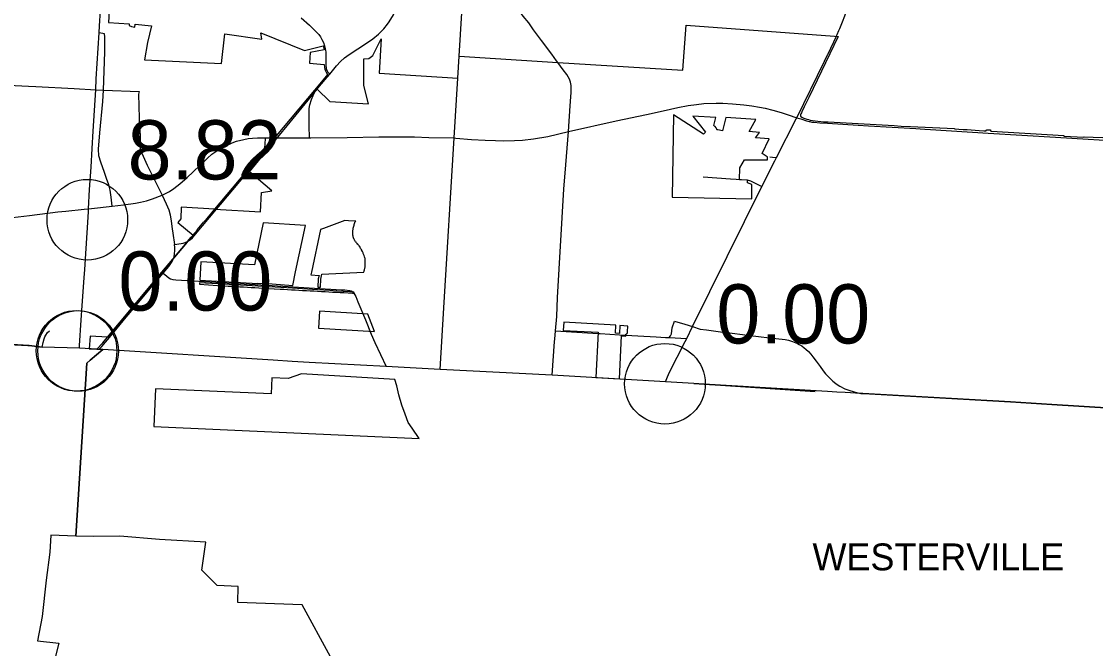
# Model space of a CAD drawing. Extents: x 1597222 to 1925846, y 496284 to 911751.
# Drawn here: x 1835573 to 1855559, y 772373 to 784032 of the extents above; entities that cross this region are included whole.
import ezdxf

# ---------------------------------------------------------------- set-up
doc = ezdxf.new("R2010")
doc.units = 0
for name, color, linetype in [('Default', 7, 'Continuous'), ('GM_X_City_Street', 7, 'Continuous'), ('GM_X_Corporation', 7, 'Continuous'), ('GM_X_Corporation_Text', 7, 'Continuous'), ('GM_X_County', 7, 'Continuous'), ('GM_X_County_Road', 7, 'Continuous'), ('GM_X_Interstate_Route', 7, 'Continuous'), ('GM_X_State_Route', 7, 'Continuous'), ('GM_X_Township', 7, 'Continuous'), ('GM_X_Township_Road', 7, 'Continuous')]:
    doc.layers.add(name, color=color, linetype=linetype)

msp = doc.modelspace()

# ---------------------------------------------------------------- linework, layer by layer
at = {"layer": 'Default'}
for centre in [(1836798, 780345), (1836597, 777908), (1836627, 777906), (1847546, 777295), (1847546, 777295)]:
    msp.add_circle(centre, 750, dxfattribs=at)
at = {"layer": 'GM_X_City_Street'}
for points in [[(1845795, 782632), (1845801, 782714), (1845799, 782843), (1845789, 782905), (1845769, 782961), (1845719, 783045), (1845654, 783136), (1845556, 783268), (1845531, 783302)], [(1830888, 782204), (1832249, 782689), (1832627, 782818), (1832829, 782872), (1833025, 782905), (1833227, 782932), (1833389, 782939), (1833673, 782939), (1834091, 782912), (1835705, 782831)], [(1835705, 782831), (1835839, 782824), (1836553, 782786), (1836955, 782764), (1837100, 782758), (1837765, 782732)], [(1837765, 782732), (1837753, 782682), (1837765, 782232), (1837770, 782095)], [(1840933, 781871), (1840926, 782090), (1840925, 782331), (1840928, 782415), (1840938, 782483), (1840967, 782584), (1840998, 782659), (1841047, 782741), (1841072, 782775)], [(1845750, 781984), (1845750, 781984), (1845784, 782465), (1845795, 782632)], [(1845750, 781984), (1846636, 782185), (1847206, 782302), (1847513, 782368), (1847786, 782434), (1847977, 782469), (1848131, 782490), (1848273, 782507), (1848502, 782514), (1848624, 782515), (1848801, 782501), (1849017, 782481), (1849162, 782462), (1849304, 782438), (1849411, 782418), (1849555, 782383), (1849710, 782340), (1849838, 782298), (1850003, 782242)], [(1837770, 782095), (1837775, 781981), (1837783, 781922), (1837779, 781819), (1837777, 781733), (1837782, 781676), (1837802, 781618), (1837814, 781583), (1837912, 781362), (1838015, 781147), (1838193, 780805)], [(1850003, 782242), (1850074, 782221), (1850183, 782185), (1850228, 782173), (1850245, 782170), (1850281, 782163), (1850312, 782159), (1850325, 782158), (1850431, 782150), (1850574, 782141), (1851143, 782107), (1851335, 782095)], [(1851335, 782095), (1852214, 782040)], [(1837262, 780598), (1837472, 780623), (1837692, 780652), (1837788, 780671), (1837899, 780697), (1838012, 780736), (1838193, 780805), (1838267, 780838), (1838327, 780874), (1838407, 780927), (1838522, 781011), (1838653, 781132), (1838768, 781235), (1838897, 781361), (1839033, 781492), (1839117, 781565), (1839207, 781627), (1839292, 781682), (1839379, 781723), (1839494, 781774), (1839571, 781804), (1839711, 781841), (1839792, 781854), (1839873, 781862), (1839966, 781866), (1840114, 781870)], [(1840090, 781659), (1840100, 781698), (1840105, 781743), (1840114, 781870)], [(1840114, 781870), (1840114, 781870), (1840273, 781870)], [(1840378, 781870), (1840933, 781871), (1840960, 781871)], [(1840960, 781871), (1841634, 781878), (1842225, 781888), (1842619, 781888), (1842884, 781888), (1843152, 781878), (1843626, 781866), (1843653, 781863)], [(1843361, 777564), (1843430, 778709), (1843626, 781866)], [(1843653, 781863), (1843947, 781841), (1844201, 781827), (1844395, 781817), (1844535, 781814), (1844750, 781817), (1844893, 781827), (1845099, 781849), (1845367, 781896), (1845750, 781984)], [(1845701, 781367), (1845750, 781984)], [(1852214, 782040), (1852297, 782035), (1852381, 782031), (1852490, 782023), (1853564, 781958), (1854813, 781882), (1856233, 781796), (1856759, 781767), (1857122, 781742)], [(1849499, 781514), (1849547, 781511), (1849624, 781505)], [(1845497, 778125), (1845512, 778280), (1845535, 778545), (1845550, 778898), (1845665, 780916), (1845701, 781367)], [(1849078, 781088), (1849139, 781069), (1849352, 780964)], [(1838193, 780805), (1838268, 780643), (1838314, 780527), (1838341, 780436), (1838361, 780322), (1838379, 780175), (1838390, 780094), (1838419, 779886)], [(1838675, 779950), (1838679, 779951), (1838721, 779977), (1838758, 780012), (1838814, 780076), (1839202, 780542)], [(1838398, 779616), (1838413, 779659), (1838423, 779716), (1838425, 779769), (1838424, 779828), (1838419, 779886)], [(1838419, 779886), (1838461, 779889), (1838582, 779913), (1838619, 779924), (1838675, 779950)], [(1837662, 778703), (1837938, 779032), (1838207, 779353), (1838312, 779478), (1838354, 779530), (1838378, 779568), (1838391, 779594), (1838398, 779616)], [(1838207, 779353), (1838276, 779296), (1838316, 779268), (1838343, 779249), (1838391, 779233), (1838445, 779226), (1839292, 779180), (1840238, 779123), (1841028, 779074), (1841530, 779043), (1841590, 779040), (1841681, 779032), (1841706, 779026), (1841723, 779017), (1841743, 779001)], [(1841743, 779001), (1841743, 779001), (1841760, 778978), (1841792, 778916), (1841834, 778818), (1841974, 778482)], [(1837011, 777935), (1837067, 777991), (1837241, 778192), (1837519, 778532), (1837662, 778703)], [(1846702, 778207), (1847381, 778168), (1847556, 778157), (1847623, 778159), (1847653, 778187), (1847668, 778222), (1847673, 778281), (1847683, 778338), (1847722, 778457)], [(1847722, 778457), (1847915, 778403), (1848062, 778361)], [(1835956, 777979), (1835975, 778062), (1835994, 778131), (1836010, 778170), (1836027, 778201), (1836056, 778247), (1836092, 778281)], [(1845512, 778280), (1846301, 778231), (1846340, 778229)], [(1848062, 778361), (1848204, 778314), (1848323, 778297), (1848668, 778252), (1848705, 778248)], [(1842083, 778219), (1842149, 778061), (1842358, 777614)], [(1845449, 777453), (1845493, 778084), (1845497, 778125)], [(1847623, 778159), (1847953, 778140)], [(1848705, 778248), (1849085, 778201), (1849491, 778152), (1849783, 778117), (1849847, 778104), (1849922, 778081), (1850012, 778044), (1850046, 778026), (1850094, 777998), (1850140, 777966), (1850171, 777942), (1850219, 777897), (1850262, 777849), (1850300, 777796), (1850362, 777718), (1850435, 777616), (1850491, 777539), (1850536, 777481), (1850600, 777410), (1850669, 777346), (1850724, 777300), (1850767, 777270), (1850802, 777249), (1850896, 777202), (1850967, 777174), (1851065, 777144), (1851193, 777116), (1851228, 777114), (1851242, 777113)], [(1835221, 778034), (1835694, 778007)], [(1835694, 778007), (1835717, 778005), (1835956, 777979)], [(1848085, 777300), (1848276, 777289), (1848580, 777271), (1850345, 777150)], [(1851242, 777113), (1853977, 776957), (1854746, 776908), (1855849, 776844), (1860837, 776510)]]:
    msp.add_lwpolyline(points, dxfattribs=at)
at = {"layer": 'GM_X_Corporation'}
for points in [[(1837273, 785365), (1837194, 784015), (1837577, 783991), (1837574, 783956), (1837620, 783941), (1837650, 783930), (1837681, 783927), (1837687, 783984), (1837990, 783954), (1837918, 783644), (1837865, 783321), (1839293, 783253), (1839358, 783800), (1840047, 783704), (1840026, 783821), (1840842, 783494), (1841189, 783579), (1841206, 783505), (1840944, 783454), (1840934, 783259), (1841208, 783235), (1841210, 783181), (1841220, 783138), (1841242, 783087), (1841269, 783047), (1841184, 782945), (1840280, 781871), (1839165, 780541), (1838544, 780578), (1838538, 780363), (1838485, 780296), (1838765, 780060), (1838745, 780037), (1838742, 780031), (1838725, 780013), (1838668, 779945), (1838625, 779894), (1838186, 779371), (1837650, 778732), (1837174, 778163), (1836848, 778182), (1836833, 777945), (1836973, 777937), (1837085, 777931), (1836852, 777733), (1836789, 777680), (1836587, 774459), (1836117, 774478), (1836103, 774163), (1836034, 773645), (1835958, 772968), (1835872, 772517), (1836265, 772469), (1836073, 771716)], [(1841326, 772218), (1840796, 773182), (1839597, 773227), (1839608, 773527), (1839213, 773542), (1838929, 773828), (1839006, 774350), (1838141, 774402), (1837403, 774461), (1836916, 774455), (1836587, 774459), (1836789, 777680), (1836852, 777733), (1837085, 777931), (1836973, 777937), (1836974, 777938), (1837086, 778057), (1837174, 778163), (1837650, 778732), (1838186, 779371), (1838625, 779894), (1838668, 779945), (1838725, 780013), (1838742, 780031), (1838745, 780037), (1838765, 780060), (1838767, 780058), (1838846, 780153), (1838843, 780156), (1838968, 780306), (1838971, 780303), (1839170, 780540), (1840019, 780491), (1840040, 780852), (1840233, 780886), (1839815, 781235), (1841073, 782777), (1841309, 782546), (1842031, 782501), (1841945, 782843), (1841941, 783336), (1842037, 783342), (1842114, 783400), (1842268, 783711), (1842228, 783073), (1843694, 782979), (1843719, 783387), (1845556, 783268), (1847880, 783128), (1847941, 783961), (1850704, 783760), (1850771, 783756), (1850223, 782617), (1850199, 782567), (1850139, 782444), (1850095, 782354), (1850085, 782333), (1850074, 782313), (1850069, 782299), (1850068, 782279), (1850071, 782269), (1850095, 782252), (1850134, 782235), (1850187, 782215), (1850218, 782207), (1850250, 782200), (1850345, 782187), (1850498, 782169), (1850510, 782168), (1850585, 782164), (1851810, 782096), (1851944, 782088), (1852113, 782080), (1852935, 782042), (1852934, 782037), (1853098, 782027), (1853168, 782023), (1853247, 782018), (1853247, 782016), (1853395, 782006), (1853479, 782000), (1853492, 781999), (1853509, 781998), (1853511, 781998), (1853514, 781999), (1853517, 782000), (1853519, 782001), (1853521, 782002), (1853522, 782003), (1853524, 782005), (1853526, 782007), (1853527, 782010), (1853528, 782013), (1853529, 782016), (1853529, 782020), (1853603, 782018), (1853603, 782011), (1853603, 782008), (1853604, 782004), (1853605, 782001), (1853607, 781999), (1853608, 781997), (1853610, 781995), (1853614, 781993), (1853615, 781992), (1853618, 781992), (1853621, 781991), (1854969, 781911), (1854968, 781901), (1855339, 781880), (1855340, 781890), (1855349, 781890), (1855515, 781881), (1855693, 781873)]]:
    msp.add_lwpolyline(points, dxfattribs=at)
for points in [[(1847680, 780763), (1849165, 780736), (1849163, 781002), (1849082, 781034), (1849083, 781084), (1848937, 781088), (1848942, 781314), (1849029, 781462), (1849454, 781459), (1849454, 781517), (1849430, 781526), (1849356, 781577), (1849486, 781850), (1849232, 781869), (1849306, 781970), (1849115, 781988), (1849235, 782207), (1848677, 782244), (1848617, 782001), (1848528, 782020), (1848519, 782020), (1848515, 782021), (1848510, 782031), (1848500, 782057), (1848482, 782077), (1848469, 782087), (1848458, 782099), (1848494, 782247), (1848066, 782273), (1848300, 781976), (1848262, 781937), (1847707, 782296)], [(1838890, 779225), (1839969, 779163), (1839969, 779168), (1840239, 779153), (1840620, 779123), (1840675, 779380), (1840855, 780239), (1840069, 780286), (1839907, 779506), (1838909, 779563)], [(1840970, 779369), (1840959, 779320), (1841110, 779309), (1841096, 779248), (1841087, 779095), (1841138, 779092), (1841146, 779243), (1841165, 779331), (1841942, 779371), (1841944, 779376), (1841948, 779388), (1841951, 779398), (1841955, 779413), (1841955, 779414), (1841958, 779426), (1841959, 779436), (1841960, 779440), (1841966, 779468), (1841967, 779474), (1841967, 779484), (1841968, 779496), (1841968, 779507), (1841969, 779514), (1841970, 779522), (1841971, 779532), (1841971, 779535), (1841971, 779551), (1841970, 779593), (1841970, 779603), (1841968, 779613), (1841966, 779626), (1841964, 779635), (1841962, 779639), (1841955, 779659), (1841950, 779678), (1841946, 779691), (1841939, 779707), (1841934, 779717), (1841932, 779723), (1841928, 779732), (1841922, 779745), (1841916, 779757), (1841900, 779787), (1841897, 779793), (1841890, 779804), (1841884, 779814), (1841866, 779846), (1841864, 779849), (1841859, 779856), (1841855, 779862), (1841851, 779865), (1841847, 779870), (1841844, 779872), (1841835, 779883), (1841831, 779888), (1841820, 779903), (1841814, 779910), (1841809, 779917), (1841798, 779927), (1841797, 779929), (1841790, 779938), (1841782, 779950), (1841776, 779959), (1841773, 779964), (1841771, 779969), (1841769, 779972), (1841768, 779975), (1841761, 779987), (1841759, 779993), (1841756, 780002), (1841754, 780006), (1841749, 780017), (1841747, 780021), (1841745, 780025), (1841745, 780027), (1841742, 780036), (1841742, 780044), (1841740, 780055), (1841740, 780061), (1841740, 780063), (1841740, 780070), (1841738, 780090), (1841738, 780093), (1841738, 780099), (1841739, 780112), (1841740, 780136), (1841740, 780140), (1841741, 780150), (1841743, 780164), (1841744, 780176), (1841748, 780194), (1841749, 780200), (1841752, 780208), (1841752, 780210), (1841756, 780227), (1841761, 780247), (1841762, 780250), (1841764, 780257), (1841766, 780263), (1841768, 780271), (1841770, 780276), (1841772, 780283), (1841774, 780288), (1841777, 780293), (1841779, 780298), (1841783, 780304), (1841785, 780307), (1841788, 780313), (1841789, 780316), (1841792, 780320), (1841659, 780327), (1841589, 780331), (1841190, 780184), (1841140, 780165)], [(1838888, 779170), (1838887, 779146), (1839222, 779126), (1839417, 779112), (1839487, 779108), (1839562, 779104), (1839637, 779100), (1839707, 779096), (1839777, 779092), (1839847, 779088), (1839917, 779084), (1839987, 779080), (1840057, 779076), (1840172, 779069), (1840174, 779069), (1840277, 779063), (1840280, 779063), (1840386, 779057), (1840456, 779053), (1840526, 779049), (1840595, 779045), (1840665, 779041), (1840735, 779037), (1840805, 779033), (1840874, 779029), (1840944, 779025), (1841014, 779021), (1841079, 779018), (1841081, 779017), (1841083, 779017), (1841153, 779013), (1841156, 779013), (1841158, 779013), (1841223, 779009), (1841292, 779006), (1841362, 779002), (1841432, 778998), (1841501, 778994), (1841571, 778990), (1841732, 778980), (1841765, 778979), (1841755, 779000), (1841675, 779005), (1841439, 779020), (1841311, 779027), (1841080, 779042), (1840617, 779071), (1840183, 779097), (1839224, 779152)], [(1841118, 778645), (1841099, 778328), (1842145, 778266), (1842016, 778588)], [(1846859, 778368), (1846710, 778378), (1846702, 778229), (1846625, 778234), (1846634, 778383), (1845663, 778439), (1845654, 778289), (1846303, 778254), (1846258, 777411), (1846699, 777386), (1846740, 778185), (1846816, 778181), (1846819, 778221), (1846824, 778221), (1846830, 778222), (1846834, 778223), (1846838, 778226), (1846842, 778229), (1846846, 778234), (1846848, 778239), (1846850, 778244), (1846851, 778248), (1846852, 778267)], [(1838033, 776502), (1842974, 776280), (1842842, 776467), (1842767, 776576), (1842710, 776732), (1842648, 776896), (1842594, 777087), (1842556, 777259), (1842523, 777374), (1840783, 777481), (1840533, 777392), (1840233, 777406), (1840220, 777106), (1838064, 777201)]]:
    msp.add_lwpolyline(points, close=True, dxfattribs=at)
at = {"layer": 'GM_X_County'}
msp.add_lwpolyline([(1855849, 776844), (1854746, 776908), (1853977, 776957), (1851228, 777114), (1851193, 777116), (1850903, 777132), (1850744, 777141), (1850569, 777151), (1848580, 777271), (1848276, 777289), (1848085, 777300), (1847560, 777333), (1845449, 777453), (1843361, 777564), (1842358, 777614), (1840924, 777694), (1840611, 777712), (1840257, 777736), (1837085, 777931), (1837011, 777935), (1836973, 777937), (1836651, 777955), (1835956, 777979), (1835717, 778005), (1830981, 778275)], dxfattribs=at)
at = {"layer": 'GM_X_County_Road'}
for points in [[(1845531, 783302), (1845441, 783422), (1845252, 783676), (1845103, 783878), (1845012, 784005), (1844911, 784131), (1844769, 784320), (1844631, 784501), (1844451, 784757), (1844268, 785009), (1844121, 785212), (1843999, 785361), (1843954, 785418), (1843915, 785461)], [(1840776, 784103), (1840930, 783961), (1841001, 783894), (1841068, 783830), (1841103, 783792), (1841135, 783749), (1841164, 783700), (1841192, 783642), (1841213, 783581), (1841227, 783525), (1841231, 783496), (1841234, 783467), (1841236, 783438), (1841235, 783218), (1841240, 783168), (1841245, 783146), (1841249, 783135), (1841259, 783112), (1841275, 783087), (1841308, 783054)], [(1841308, 783054), (1841360, 783114), (1841434, 783206), (1841511, 783291), (1841584, 783354), (1841672, 783417), (1841829, 783524), (1842048, 783668), (1842113, 783713), (1842218, 783797), (1842316, 783897), (1842383, 783983), (1842415, 784029), (1842495, 784159), (1842518, 784205)], [(1841072, 782775), (1841086, 782794), (1841225, 782955), (1841308, 783054)], [(1840273, 781870), (1840318, 781870), (1840378, 781870)], [(1840053, 781560), (1840062, 781581), (1840072, 781607), (1840088, 781652), (1840090, 781659)], [(1839781, 781234), (1839795, 781251), (1839953, 781436), (1840049, 781552), (1840053, 781560)], [(1839202, 780542), (1839276, 780630), (1839733, 781176), (1839781, 781234)]]:
    msp.add_lwpolyline(points, dxfattribs=at)
at = {"layer": 'GM_X_Interstate_Route'}
for points in [[(1837020, 783821), (1837027, 783953), (1837045, 784237), (1837075, 784514), (1837141, 784917), (1837223, 785347)], [(1836817, 780494), (1836820, 780550), (1836840, 780909), (1836868, 781322), (1836890, 781668), (1836906, 781995), (1836955, 782764), (1836962, 782965), (1837020, 783821)], [(1836705, 778752), (1836739, 779265), (1836749, 779422), (1836817, 780494)], [(1836655, 778007), (1836686, 778478), (1836705, 778752)], [(1836651, 777955), (1836655, 778007)]]:
    msp.add_lwpolyline(points, dxfattribs=at)
at = {"layer": 'GM_X_State_Route'}
for points in [[(1850785, 783867), (1850801, 783904), (1850850, 784024), (1850893, 784139), (1850946, 784292), (1850968, 784364), (1850980, 784401), (1851027, 784561)], [(1850584, 783434), (1850737, 783758), (1850741, 783767), (1850750, 783788), (1850785, 783867)], [(1837100, 782758), (1837122, 783468), (1837121, 783747), (1837119, 783802), (1837020, 783821)], [(1850003, 782242), (1850516, 783296), (1850578, 783422), (1850584, 783434)], [(1837005, 781660), (1837033, 781960), (1837087, 782544), (1837100, 782758)], [(1849593, 781442), (1849619, 781493), (1849624, 781505), (1849991, 782220), (1850003, 782242)], [(1837262, 780598), (1837243, 780763), (1837224, 780898), (1837199, 780995), (1837156, 781115), (1837115, 781226), (1837051, 781415), (1837014, 781532), (1837005, 781660)], [(1847923, 778082), (1847953, 778140), (1848062, 778361), (1849352, 780964), (1849593, 781442)], [(1835197, 780361), (1835722, 780425), (1836249, 780492), (1836397, 780507)], [(1836397, 780507), (1836740, 780542), (1836820, 780550), (1836877, 780557), (1837262, 780598)], [(1847560, 777333), (1847581, 777396), (1847623, 777500), (1847923, 778082)]]:
    msp.add_lwpolyline(points, dxfattribs=at)
at = {"layer": 'GM_X_Township'}
msp.add_lwpolyline([(1843361, 777564), (1843430, 778709), (1843626, 781866), (1843694, 782979), (1843719, 783387), (1843850, 785510), (1843918, 786568), (1844278, 791160), (1844305, 791617), (1844418, 793241), (1844463, 793924), (1844479, 794298), (1844500, 794432), (1844507, 794629), (1844527, 794924), (1844609, 797255), (1844685, 798421), (1844785, 799970)], dxfattribs=at)
at = {"layer": 'GM_X_Township_Road'}
for points in [[(1848256, 781141), (1848764, 781105), (1849078, 781088)], [(1841974, 778482), (1842083, 778219)], [(1846340, 778229), (1846702, 778207)]]:
    msp.add_lwpolyline(points, dxfattribs=at)

# ---------------------------------------------------------------- texts
at = {"layer": 'Default'}
for s, p in [('8.82', (1837548, 781095)), ('0.00', (1837377, 778656)), ('0.00', (1848503, 778045))]:
    msp.add_text(s, height=1100, dxfattribs=at).set_placement(p)
at = {"layer": 'GM_X_Corporation_Text'}
msp.add_text('WESTERVILLE', height=500, rotation=0, dxfattribs=at).set_placement((1850293, 773826))

doc.saveas('drawing.dxf')
